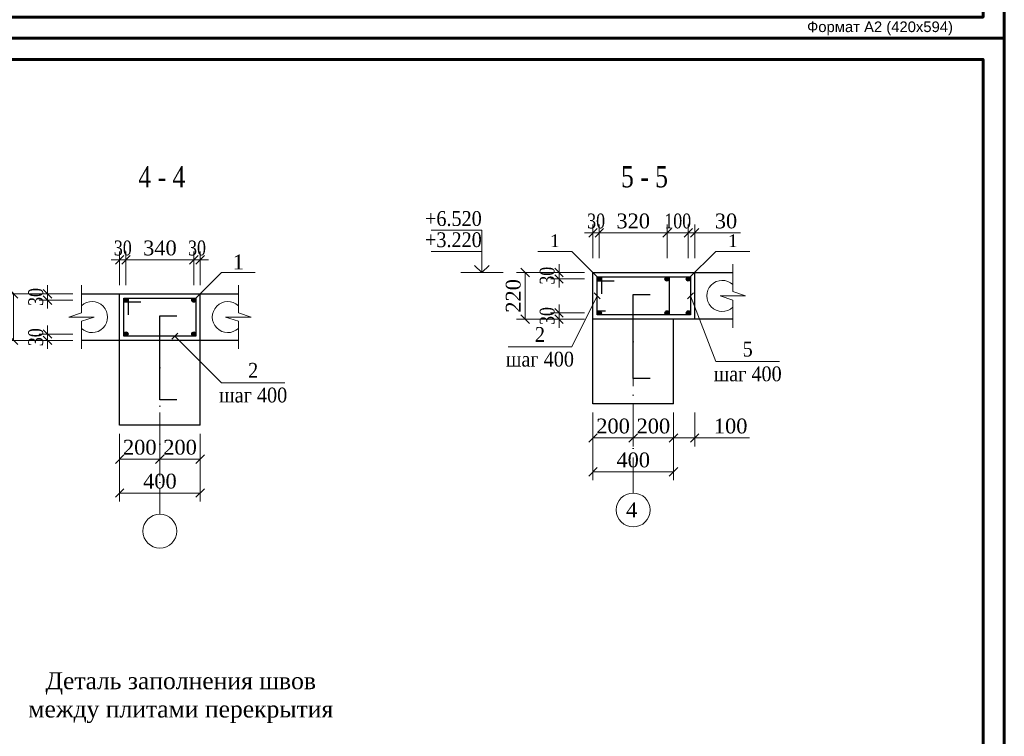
# Model space of a CAD drawing. Header units: millimetres. Extents: x 2063114 to 14983986, y -126020516 to 213791.
# Tile 496 of 656: x 2356568 to 2379792, y -652157 to -635253. Entities that reach past the tile are written whole.
import ezdxf

# ---------------------------------------------------------------- set-up
doc = ezdxf.new("R2010")
doc.units = ezdxf.units.MM
for name, pattern in [('ACAD_ISO04W100', [30, 24, -3, 0, -3]), ('ACAD_ISO10W100', [18, 12, -3, 0, -3]), ('HIDDEN', [0.375, 0.25, -0.125])]:
    doc.linetypes.add(name, pattern=pattern)
doc.layers.get('Defpoints').update_dxf_attribs({"color": 6, "lineweight": 35})
doc.layers.add('_print', color=6, linetype='Continuous', lineweight=60, plot=False)
for name, color, linetype, lineweight in [('оси', 22, 'ACAD_ISO04W100', 13), ('план', 7, 'Continuous', 20), ('раз.нар', 250, 'Continuous', 20), ('Текст', 7, 'Continuous', 15), ('Фундаменты', 252, 'Continuous', 25)]:
    doc.layers.add(name, color=color, linetype=linetype, lineweight=lineweight)
doc.styles.add('seviyorum', font='times.ttf')
doc.styles.get("Standard").update_dxf_attribs({"font": 'arial.ttf'})
doc.styles.add('standart QQL', font='times.ttf', dxfattribs={"height": 300})
doc.styles.add('TIMES', font='times.ttf')
doc.styles.add('TIMES NEW', font='times.ttf', dxfattribs={"height": 200})
doc.styles.add('Times New Roman', font='times.ttf')
doc.dimstyles.new('100$0', dxfattribs={"dimtxt": 300, "dimasz": 200, "dimexe": 200, "dimexo": 200, "dimgap": 100, "dimtad": 1, "dimtxsty": 'seviyorum', "dimblk": 'OBLIQUE', "dimcen": -200, "dimclrd": 256, "dimclre": 256, "dimclrt": 256, "dimadec": 0, "dimazin": 0, "dimtfac": 1, "dimtmove": 0, "dimatfit": 1, "dimldrblk": 'OPEN90', "dimfxl": 1, "dimlwd": -1, "dimlwe": -1, "dimarcsym": 0})

# ---------------------------------------------------------------- blocks, each defined once
blk = doc.blocks.new('_Oblique')
at = {"color": 0, "linetype": 'ByBlock', "lineweight": -2}
blk.add_line((-0.5, -0.5), (0.5, 0.5), dxfattribs=at)
blk = doc.blocks.new('*D1373')
at = {"layer": 'Defpoints', "color": 0, "linetype": 'Continuous', "lineweight": 30, "transparency": 16777216}
for p in [(2360675, -640918), (2359075, -641718), (2360675, -641718)]:
    blk.add_point(p, dxfattribs=at)
at = {"layer": 'план', "linetype": 'Continuous', "transparency": 16777216}
for p, q in [((2359075, -641518), (2359075, -640718)), ((2360675, -641518), (2360675, -640718)), ((2359075, -640918), (2360675, -640918))]:
    blk.add_line(p, q, dxfattribs=at)
at = {"layer": 'план', "linetype": 'Continuous', "transparency": 16777216, "xscale": 200, "yscale": 200, "zscale": 200, "rotation": 180}
blk.add_blockref('_Oblique', (2359075, -640918), dxfattribs=at)
at = {"layer": 'план', "linetype": 'Continuous', "transparency": 16777216, "xscale": 200, "yscale": 200, "zscale": 200}
blk.add_blockref('_Oblique', (2360675, -640918), dxfattribs=at)
at = {"layer": 'план', "linetype": 'Continuous', "lineweight": 30, "transparency": 16777216, "insert": (2359875, -640640), "char_height": 300, "attachment_point": 5, "style": 'standart QQL'}
blk.add_mtext('{\\H1.16667x;340}', dxfattribs=at)
blk = doc.blocks.new('_Open90')
at = {"color": 0, "linetype": 'ByBlock', "lineweight": -2}
for p, q in [((0, 0), (-1, 0)), ((-0.5, 0.5), (0, 0)), ((0, 0), (-0.5, -0.5))]:
    blk.add_line(p, q, dxfattribs=at)
blk = doc.blocks.new('*D1374')
at = {"layer": 'Defpoints', "color": 0, "linetype": 'Continuous', "lineweight": 30, "transparency": 16777216}
for p in [(2358925, -640918), (2358925, -641718), (2359075, -641718)]:
    blk.add_point(p, dxfattribs=at)
at = {"layer": 'план', "linetype": 'Continuous', "transparency": 16777216}
for p, q in [((2358925, -641518), (2358925, -640718)), ((2359075, -641518), (2359075, -640718)), ((2358925, -640918), (2358725, -640918)), ((2359075, -640918), (2358925, -640918)), ((2359075, -640918), (2359275, -640918))]:
    blk.add_line(p, q, dxfattribs=at)
at = {"layer": 'план', "linetype": 'Continuous', "transparency": 16777216, "xscale": 200, "yscale": 200, "zscale": 200}
blk.add_blockref('_Oblique', (2358925, -640918), dxfattribs=at)
at = {"layer": 'план', "linetype": 'Continuous', "transparency": 16777216, "xscale": 200, "yscale": 200, "zscale": 200, "rotation": 180}
blk.add_blockref('_Oblique', (2359075, -640918), dxfattribs=at)
at = {"layer": 'план', "linetype": 'Continuous', "lineweight": 30, "transparency": 16777216, "insert": (2359000, -640640), "char_height": 300, "attachment_point": 5, "style": 'standart QQL'}
blk.add_mtext('{\\H1.16667x;\\W0.8;30}', dxfattribs=at)
blk = doc.blocks.new('*D1375')
at = {"layer": 'Defpoints', "color": 0, "linetype": 'Continuous', "lineweight": 30, "transparency": 16777216}
for p in [(2360675, -640918), (2360675, -641718), (2360825, -641718)]:
    blk.add_point(p, dxfattribs=at)
at = {"layer": 'план', "linetype": 'Continuous', "transparency": 16777216}
for p, q in [((2360675, -641518), (2360675, -640718)), ((2360825, -641518), (2360825, -640718)), ((2360675, -640918), (2360475, -640918)), ((2360825, -640918), (2360675, -640918)), ((2360825, -640918), (2361025, -640918))]:
    blk.add_line(p, q, dxfattribs=at)
at = {"layer": 'план', "linetype": 'Continuous', "transparency": 16777216, "xscale": 200, "yscale": 200, "zscale": 200}
blk.add_blockref('_Oblique', (2360675, -640918), dxfattribs=at)
at = {"layer": 'план', "linetype": 'Continuous', "transparency": 16777216, "xscale": 200, "yscale": 200, "zscale": 200, "rotation": 180}
blk.add_blockref('_Oblique', (2360825, -640918), dxfattribs=at)
at = {"layer": 'план', "linetype": 'Continuous', "lineweight": 30, "transparency": 16777216, "insert": (2360750, -640640), "char_height": 300, "attachment_point": 5, "style": 'standart QQL'}
blk.add_mtext('{\\H1.16667x;\\W0.8;30}', dxfattribs=at)
blk = doc.blocks.new('*D1384')
at = {"layer": 'Defpoints', "color": 0, "linetype": 'Continuous', "lineweight": 30, "transparency": 16777216}
for p in [(2371839, -640281), (2370239, -641081), (2371839, -641081)]:
    blk.add_point(p, dxfattribs=at)
at = {"layer": 'план', "linetype": 'Continuous', "transparency": 16777216}
for p, q in [((2370239, -640881), (2370239, -640081)), ((2370239, -640281), (2371839, -640281)), ((2371839, -640881), (2371839, -640081))]:
    blk.add_line(p, q, dxfattribs=at)
at = {"layer": 'план', "linetype": 'Continuous', "transparency": 16777216, "xscale": 200, "yscale": 200, "zscale": 200, "rotation": 180}
blk.add_blockref('_Oblique', (2370239, -640281), dxfattribs=at)
at = {"layer": 'план', "linetype": 'Continuous', "transparency": 16777216, "xscale": 200, "yscale": 200, "zscale": 200}
blk.add_blockref('_Oblique', (2371839, -640281), dxfattribs=at)
at = {"layer": 'план', "linetype": 'Continuous', "lineweight": 30, "transparency": 16777216, "insert": (2371039, -640003), "char_height": 300, "attachment_point": 5, "style": 'standart QQL'}
blk.add_mtext('{\\H1.16667x;320}', dxfattribs=at)
blk = doc.blocks.new('*D1385')
at = {"layer": 'Defpoints', "color": 0, "linetype": 'Continuous', "lineweight": 30, "transparency": 16777216}
for p in [(2370089, -640281), (2370089, -641081), (2370239, -641081)]:
    blk.add_point(p, dxfattribs=at)
at = {"layer": 'план', "linetype": 'Continuous', "transparency": 16777216}
for p, q in [((2370089, -640281), (2369889, -640281)), ((2370089, -640881), (2370089, -640081)), ((2370239, -640281), (2370089, -640281)), ((2370239, -640881), (2370239, -640081)), ((2370239, -640281), (2370439, -640281))]:
    blk.add_line(p, q, dxfattribs=at)
at = {"layer": 'план', "linetype": 'Continuous', "transparency": 16777216, "xscale": 200, "yscale": 200, "zscale": 200}
blk.add_blockref('_Oblique', (2370089, -640281), dxfattribs=at)
at = {"layer": 'план', "linetype": 'Continuous', "transparency": 16777216, "xscale": 200, "yscale": 200, "zscale": 200, "rotation": 180}
blk.add_blockref('_Oblique', (2370239, -640281), dxfattribs=at)
at = {"layer": 'план', "linetype": 'Continuous', "lineweight": 30, "transparency": 16777216, "insert": (2370164, -640003), "char_height": 300, "attachment_point": 5, "style": 'standart QQL'}
blk.add_mtext('{\\H1.16667x;\\W0.8;30}', dxfattribs=at)
blk = doc.blocks.new('*D1386')
at = {"layer": 'Defpoints', "color": 0, "linetype": 'Continuous', "lineweight": 30, "transparency": 16777216}
for p in [(2371839, -640281), (2371839, -641081), (2372339, -641081)]:
    blk.add_point(p, dxfattribs=at)
at = {"layer": 'план', "linetype": 'Continuous', "transparency": 16777216}
for p, q in [((2371839, -640881), (2371839, -640081)), ((2372339, -640281), (2371839, -640281)), ((2372339, -640881), (2372339, -640081))]:
    blk.add_line(p, q, dxfattribs=at)
at = {"layer": 'план', "linetype": 'Continuous', "transparency": 16777216, "xscale": 200, "yscale": 200, "zscale": 200, "rotation": 180}
blk.add_blockref('_Oblique', (2371839, -640281), dxfattribs=at)
at = {"layer": 'план', "linetype": 'Continuous', "transparency": 16777216, "xscale": 200, "yscale": 200, "zscale": 200}
blk.add_blockref('_Oblique', (2372339, -640281), dxfattribs=at)
at = {"layer": 'план', "linetype": 'Continuous', "lineweight": 30, "transparency": 16777216, "insert": (2372089, -640003), "char_height": 300, "attachment_point": 5, "style": 'standart QQL'}
blk.add_mtext('{\\H1.16667x;\\W0.8;100}', dxfattribs=at)
blk = doc.blocks.new('*D1387')
at = {"layer": 'Defpoints', "color": 0, "linetype": 'Continuous', "lineweight": 30, "transparency": 16777216}
for p in [(2371989, -644318), (2372489, -644318), (2371989, -645118)]:
    blk.add_point(p, dxfattribs=at)
at = {"layer": 'план', "linetype": 'Continuous', "transparency": 16777216}
for p, q in [((2371989, -644518), (2371989, -645318)), ((2372489, -644518), (2372489, -645318)), ((2371989, -645118), (2371789, -645118)), ((2371989, -645118), (2372489, -645118)), ((2372489, -645118), (2373785, -645118))]:
    blk.add_line(p, q, dxfattribs=at)
at = {"layer": 'план', "linetype": 'Continuous', "transparency": 16777216, "xscale": 200, "yscale": 200, "zscale": 200}
blk.add_blockref('_Oblique', (2371989, -645118), dxfattribs=at)
at = {"layer": 'план', "linetype": 'Continuous', "transparency": 16777216, "xscale": 200, "yscale": 200, "zscale": 200, "rotation": 180}
blk.add_blockref('_Oblique', (2372489, -645118), dxfattribs=at)
at = {"layer": 'план', "linetype": 'Continuous', "lineweight": 30, "transparency": 16777216, "insert": (2373337, -644840), "char_height": 300, "attachment_point": 5, "style": 'standart QQL'}
blk.add_mtext('{\\H1.16667x;100}', dxfattribs=at)
blk = doc.blocks.new('*D1388')
at = {"layer": 'Defpoints', "color": 0, "linetype": 'Continuous', "lineweight": 30, "transparency": 16777216}
for p in [(2372339, -640281), (2372339, -641081), (2372489, -641081)]:
    blk.add_point(p, dxfattribs=at)
at = {"layer": 'план', "linetype": 'Continuous', "transparency": 16777216}
for p, q in [((2372339, -640281), (2372139, -640281)), ((2372339, -640881), (2372339, -640081)), ((2372339, -640281), (2372489, -640281)), ((2372489, -640881), (2372489, -640081)), ((2372489, -640281), (2373566, -640281))]:
    blk.add_line(p, q, dxfattribs=at)
at = {"layer": 'план', "linetype": 'Continuous', "transparency": 16777216, "xscale": 200, "yscale": 200, "zscale": 200}
blk.add_blockref('_Oblique', (2372339, -640281), dxfattribs=at)
at = {"layer": 'план', "linetype": 'Continuous', "transparency": 16777216, "xscale": 200, "yscale": 200, "zscale": 200, "rotation": 180}
blk.add_blockref('_Oblique', (2372489, -640281), dxfattribs=at)
at = {"layer": 'план', "linetype": 'Continuous', "lineweight": 30, "transparency": 16777216, "insert": (2373227, -640003), "char_height": 300, "attachment_point": 5, "style": 'standart QQL'}
blk.add_mtext('{\\H1.16667x;30}', dxfattribs=at)
blk = doc.blocks.new('*D1398')
at = {"layer": 'Defpoints', "color": 0, "linetype": 'Continuous', "lineweight": 30, "transparency": 16777216}
for p in [(2358925, -644818), (2359875, -644818), (2359875, -645618)]:
    blk.add_point(p, dxfattribs=at)
at = {"layer": 'план', "linetype": 'Continuous', "transparency": 16777216}
for p, q in [((2358925, -645018), (2358925, -645818)), ((2359875, -645018), (2359875, -645818)), ((2358925, -645618), (2359875, -645618))]:
    blk.add_line(p, q, dxfattribs=at)
at = {"layer": 'план', "linetype": 'Continuous', "transparency": 16777216, "xscale": 200, "yscale": 200, "zscale": 200, "rotation": 180}
blk.add_blockref('_Oblique', (2358925, -645618), dxfattribs=at)
at = {"layer": 'план', "linetype": 'Continuous', "transparency": 16777216, "xscale": 200, "yscale": 200, "zscale": 200}
blk.add_blockref('_Oblique', (2359875, -645618), dxfattribs=at)
at = {"layer": 'план', "linetype": 'Continuous', "lineweight": 30, "transparency": 16777216, "insert": (2359400, -645340), "char_height": 300, "attachment_point": 5, "style": 'standart QQL'}
blk.add_mtext('{\\H1.16667x;200}', dxfattribs=at)
blk = doc.blocks.new('*D1399')
at = {"layer": 'Defpoints', "color": 0, "linetype": 'Continuous', "lineweight": 30, "transparency": 16777216}
for p in [(2359875, -644818), (2360825, -644818), (2359875, -645618)]:
    blk.add_point(p, dxfattribs=at)
at = {"layer": 'план', "linetype": 'Continuous', "transparency": 16777216}
for p, q in [((2359875, -645018), (2359875, -645818)), ((2360825, -645018), (2360825, -645818)), ((2360825, -645618), (2359875, -645618))]:
    blk.add_line(p, q, dxfattribs=at)
at = {"layer": 'план', "linetype": 'Continuous', "transparency": 16777216, "xscale": 200, "yscale": 200, "zscale": 200, "rotation": 180}
blk.add_blockref('_Oblique', (2359875, -645618), dxfattribs=at)
at = {"layer": 'план', "linetype": 'Continuous', "transparency": 16777216, "xscale": 200, "yscale": 200, "zscale": 200}
blk.add_blockref('_Oblique', (2360825, -645618), dxfattribs=at)
at = {"layer": 'план', "linetype": 'Continuous', "lineweight": 30, "transparency": 16777216, "insert": (2360350, -645340), "char_height": 300, "attachment_point": 5, "style": 'standart QQL'}
blk.add_mtext('{\\H1.16667x;200}', dxfattribs=at)
blk = doc.blocks.new('*D1400')
at = {"layer": 'Defpoints', "color": 0, "linetype": 'Continuous', "lineweight": 30, "transparency": 16777216}
for p in [(2358925, -645618), (2360825, -645618), (2358925, -646418)]:
    blk.add_point(p, dxfattribs=at)
at = {"layer": 'план', "linetype": 'Continuous', "transparency": 16777216}
for p, q in [((2358925, -645818), (2358925, -646618)), ((2360825, -645818), (2360825, -646618)), ((2360825, -646418), (2358925, -646418))]:
    blk.add_line(p, q, dxfattribs=at)
at = {"layer": 'план', "linetype": 'Continuous', "transparency": 16777216, "xscale": 200, "yscale": 200, "zscale": 200, "rotation": 180}
blk.add_blockref('_Oblique', (2358925, -646418), dxfattribs=at)
at = {"layer": 'план', "linetype": 'Continuous', "transparency": 16777216, "xscale": 200, "yscale": 200, "zscale": 200}
blk.add_blockref('_Oblique', (2360825, -646418), dxfattribs=at)
at = {"layer": 'план', "linetype": 'Continuous', "lineweight": 30, "transparency": 16777216, "insert": (2359875, -646140), "char_height": 300, "attachment_point": 5, "style": 'standart QQL'}
blk.add_mtext('{\\H1.16667x;400}', dxfattribs=at)
blk = doc.blocks.new('*D1401')
at = {"layer": 'Defpoints', "color": 0, "linetype": 'Continuous', "lineweight": 30, "transparency": 16777216}
for p in [(2370089, -644318), (2371039, -644318), (2371039, -645118)]:
    blk.add_point(p, dxfattribs=at)
at = {"layer": 'план', "linetype": 'Continuous', "transparency": 16777216}
for p, q in [((2370089, -644518), (2370089, -645318)), ((2371039, -644518), (2371039, -645318)), ((2370089, -645118), (2371039, -645118))]:
    blk.add_line(p, q, dxfattribs=at)
at = {"layer": 'план', "linetype": 'Continuous', "transparency": 16777216, "xscale": 200, "yscale": 200, "zscale": 200, "rotation": 180}
blk.add_blockref('_Oblique', (2370089, -645118), dxfattribs=at)
at = {"layer": 'план', "linetype": 'Continuous', "transparency": 16777216, "xscale": 200, "yscale": 200, "zscale": 200}
blk.add_blockref('_Oblique', (2371039, -645118), dxfattribs=at)
at = {"layer": 'план', "linetype": 'Continuous', "lineweight": 30, "transparency": 16777216, "insert": (2370564, -644840), "char_height": 300, "attachment_point": 5, "style": 'standart QQL'}
blk.add_mtext('{\\H1.16667x;200}', dxfattribs=at)
blk = doc.blocks.new('*D1402')
at = {"layer": 'Defpoints', "color": 0, "linetype": 'Continuous', "lineweight": 30, "transparency": 16777216}
for p in [(2371039, -644318), (2371989, -644318), (2371039, -645118)]:
    blk.add_point(p, dxfattribs=at)
at = {"layer": 'план', "linetype": 'Continuous', "transparency": 16777216}
for p, q in [((2371039, -644518), (2371039, -645318)), ((2371989, -644518), (2371989, -645318)), ((2371989, -645118), (2371039, -645118))]:
    blk.add_line(p, q, dxfattribs=at)
at = {"layer": 'план', "linetype": 'Continuous', "transparency": 16777216, "xscale": 200, "yscale": 200, "zscale": 200, "rotation": 180}
blk.add_blockref('_Oblique', (2371039, -645118), dxfattribs=at)
at = {"layer": 'план', "linetype": 'Continuous', "transparency": 16777216, "xscale": 200, "yscale": 200, "zscale": 200}
blk.add_blockref('_Oblique', (2371989, -645118), dxfattribs=at)
at = {"layer": 'план', "linetype": 'Continuous', "lineweight": 30, "transparency": 16777216, "insert": (2371514, -644840), "char_height": 300, "attachment_point": 5, "style": 'standart QQL'}
blk.add_mtext('{\\H1.16667x;200}', dxfattribs=at)
blk = doc.blocks.new('*D1403')
at = {"layer": 'Defpoints', "color": 0, "linetype": 'Continuous', "lineweight": 30, "transparency": 16777216}
for p in [(2370089, -645118), (2371989, -645118), (2370089, -645918)]:
    blk.add_point(p, dxfattribs=at)
at = {"layer": 'план', "linetype": 'Continuous', "transparency": 16777216}
for p, q in [((2370089, -645318), (2370089, -646118)), ((2371989, -645318), (2371989, -646118)), ((2371989, -645918), (2370089, -645918))]:
    blk.add_line(p, q, dxfattribs=at)
at = {"layer": 'план', "linetype": 'Continuous', "transparency": 16777216, "xscale": 200, "yscale": 200, "zscale": 200, "rotation": 180}
blk.add_blockref('_Oblique', (2370089, -645918), dxfattribs=at)
at = {"layer": 'план', "linetype": 'Continuous', "transparency": 16777216, "xscale": 200, "yscale": 200, "zscale": 200}
blk.add_blockref('_Oblique', (2371989, -645918), dxfattribs=at)
at = {"layer": 'план', "linetype": 'Continuous', "lineweight": 30, "transparency": 16777216, "insert": (2371039, -645640), "char_height": 300, "attachment_point": 5, "style": 'standart QQL'}
blk.add_mtext('{\\H1.16667x;400}', dxfattribs=at)
blk = doc.blocks.new('*D1410')
at = {"layer": 'Defpoints', "color": 0, "linetype": 'Continuous', "lineweight": 30, "transparency": 16777216}
for p in [(2357225, -642818), (2358025, -642668), (2358025, -642818)]:
    blk.add_point(p, dxfattribs=at)
at = {"layer": 'план', "linetype": 'Continuous', "transparency": 16777216}
for p, q in [((2357225, -642668), (2357225, -642468)), ((2357825, -642668), (2357025, -642668)), ((2357825, -642818), (2357025, -642818)), ((2357225, -642668), (2357225, -642818)), ((2357225, -642818), (2357225, -643018))]:
    blk.add_line(p, q, dxfattribs=at)
at = {"layer": 'план', "linetype": 'Continuous', "transparency": 16777216, "xscale": 200, "yscale": 200, "zscale": 200}
for p, rotation in [((2357225, -642668), 270), ((2357225, -642818), 90)]:
    blk.add_blockref('_Oblique', p, dxfattribs=dict(at, rotation=rotation))
at = {"layer": 'план', "linetype": 'Continuous', "lineweight": 30, "transparency": 16777216, "insert": (2356947, -642743), "char_height": 300, "attachment_point": 5, "rotation": 90, "style": 'standart QQL'}
blk.add_mtext('{\\H1.16667x;\\W0.8;30}', dxfattribs=at)
blk = doc.blocks.new('*D1411')
at = {"layer": 'Defpoints', "color": 0, "linetype": 'Continuous', "lineweight": 30, "transparency": 16777216}
for p in [(2357225, -641868), (2358025, -641718), (2358025, -641868)]:
    blk.add_point(p, dxfattribs=at)
at = {"layer": 'план', "linetype": 'Continuous', "transparency": 16777216}
for p, q in [((2357225, -641718), (2357225, -641518)), ((2357825, -641718), (2357025, -641718)), ((2357825, -641868), (2357025, -641868)), ((2357225, -641718), (2357225, -641868)), ((2357225, -641868), (2357225, -642068))]:
    blk.add_line(p, q, dxfattribs=at)
at = {"layer": 'план', "linetype": 'Continuous', "transparency": 16777216, "xscale": 200, "yscale": 200, "zscale": 200}
for p, rotation in [((2357225, -641718), 270), ((2357225, -641868), 90)]:
    blk.add_blockref('_Oblique', p, dxfattribs=dict(at, rotation=rotation))
at = {"layer": 'план', "linetype": 'Continuous', "lineweight": 30, "transparency": 16777216, "insert": (2356947, -641793), "char_height": 300, "attachment_point": 5, "rotation": 90, "style": 'standart QQL'}
blk.add_mtext('{\\H1.16667x;\\W0.8;30}', dxfattribs=at)
blk = doc.blocks.new('*D1412')
at = {"layer": 'Defpoints', "color": 0, "linetype": 'Continuous', "lineweight": 30, "transparency": 16777216}
for p in [(2357225, -641718), (2356425, -642818), (2357225, -642818)]:
    blk.add_point(p, dxfattribs=at)
at = {"layer": 'план', "linetype": 'Continuous', "transparency": 16777216}
for p, q in [((2357025, -641718), (2356225, -641718)), ((2356425, -641718), (2356425, -642818)), ((2357025, -642818), (2356225, -642818))]:
    blk.add_line(p, q, dxfattribs=at)
at = {"layer": 'план', "linetype": 'Continuous', "transparency": 16777216, "xscale": 200, "yscale": 200, "zscale": 200}
for p, rotation in [((2356425, -641718), 90), ((2356425, -642818), 270)]:
    blk.add_blockref('_Oblique', p, dxfattribs=dict(at, rotation=rotation))
at = {"layer": 'план', "linetype": 'Continuous', "lineweight": 30, "transparency": 16777216, "insert": (2356147, -642268), "char_height": 300, "attachment_point": 5, "rotation": 90, "style": 'standart QQL'}
blk.add_mtext('{\\H1.16667x;220}', dxfattribs=at)
blk = doc.blocks.new('*D1413')
at = {"layer": 'Defpoints', "color": 0, "linetype": 'Continuous', "lineweight": 30, "transparency": 16777216}
for p in [(2369289, -642318), (2370089, -642168), (2370089, -642318)]:
    blk.add_point(p, dxfattribs=at)
at = {"layer": 'план', "linetype": 'Continuous', "transparency": 16777216}
for p, q in [((2369289, -642168), (2369289, -641968)), ((2369889, -642168), (2369089, -642168)), ((2369889, -642318), (2369089, -642318)), ((2369289, -642168), (2369289, -642318)), ((2369289, -642318), (2369289, -642518))]:
    blk.add_line(p, q, dxfattribs=at)
at = {"layer": 'план', "linetype": 'Continuous', "transparency": 16777216, "xscale": 200, "yscale": 200, "zscale": 200}
for p, rotation in [((2369289, -642168), 270), ((2369289, -642318), 90)]:
    blk.add_blockref('_Oblique', p, dxfattribs=dict(at, rotation=rotation))
at = {"layer": 'план', "linetype": 'Continuous', "lineweight": 30, "transparency": 16777216, "insert": (2369011, -642243), "char_height": 300, "attachment_point": 5, "rotation": 90, "style": 'standart QQL'}
blk.add_mtext('{\\H1.16667x;\\W0.8;30}', dxfattribs=at)
blk = doc.blocks.new('*D1414')
at = {"layer": 'Defpoints', "color": 0, "linetype": 'Continuous', "lineweight": 30, "transparency": 16777216}
for p in [(2370089, -641218), (2369289, -641368), (2370089, -641368)]:
    blk.add_point(p, dxfattribs=at)
at = {"layer": 'план', "linetype": 'Continuous', "transparency": 16777216}
for p, q in [((2369889, -641218), (2369089, -641218)), ((2369289, -641218), (2369289, -641018)), ((2369289, -641218), (2369289, -641368)), ((2369889, -641368), (2369089, -641368)), ((2369289, -641368), (2369289, -641568))]:
    blk.add_line(p, q, dxfattribs=at)
at = {"layer": 'план', "linetype": 'Continuous', "transparency": 16777216, "xscale": 200, "yscale": 200, "zscale": 200}
for p, rotation in [((2369289, -641218), 270), ((2369289, -641368), 90)]:
    blk.add_blockref('_Oblique', p, dxfattribs=dict(at, rotation=rotation))
at = {"layer": 'план', "linetype": 'Continuous', "lineweight": 30, "transparency": 16777216, "insert": (2369011, -641293), "char_height": 300, "attachment_point": 5, "rotation": 90, "style": 'standart QQL'}
blk.add_mtext('{\\H1.16667x;\\W0.8;30}', dxfattribs=at)
blk = doc.blocks.new('*D1415')
at = {"layer": 'Defpoints', "color": 0, "linetype": 'Continuous', "lineweight": 30, "transparency": 16777216}
for p in [(2369289, -641218), (2368489, -642318), (2369289, -642318)]:
    blk.add_point(p, dxfattribs=at)
at = {"layer": 'план', "linetype": 'Continuous', "transparency": 16777216}
for p, q in [((2369089, -641218), (2368289, -641218)), ((2368489, -641218), (2368489, -642318)), ((2369089, -642318), (2368289, -642318))]:
    blk.add_line(p, q, dxfattribs=at)
at = {"layer": 'план', "linetype": 'Continuous', "transparency": 16777216, "xscale": 200, "yscale": 200, "zscale": 200}
for p, rotation in [((2368489, -641218), 90), ((2368489, -642318), 270)]:
    blk.add_blockref('_Oblique', p, dxfattribs=dict(at, rotation=rotation))
at = {"layer": 'план', "linetype": 'Continuous', "lineweight": 30, "transparency": 16777216, "insert": (2368211, -641768), "char_height": 300, "attachment_point": 5, "rotation": 90, "style": 'standart QQL'}
blk.add_mtext('{\\H1.16667x;220}', dxfattribs=at)
blk = doc.blocks.new('*U1590')
at = {"color": 0, "ltscale": 25}
blk.add_lwpolyline([(-59400, 42000), (0, 42000), (0, 0), (-59400, 0)], close=True, dxfattribs=at)
at = {"color": 0, "lineweight": 60, "ltscale": 25}
blk.add_lwpolyline([(-57400, 41500), (-500, 41500), (-500, 500), (-57400, 500)], close=True, dxfattribs=at)
at = {"color": 0, "insert": (-2932, 396), "char_height": 250, "width": 4526.16, "attachment_point": 2}
blk.add_mtext('Формат А2 (420х594)', dxfattribs=at)

msp = doc.modelspace()

# ---------------------------------------------------------------- hatches: boundary and pattern name
at = {"layer": 'Фундаменты', "linetype": 'Continuous', "lineweight": 30}
h = msp.add_hatch(color=222, dxfattribs=at)
h.dxf.hatch_style = 1
h.paths.add_polyline_path([(2370188.73588, -641368.0966, 1), (2370288.73588, -641368.0966, 1)])
h = msp.add_hatch(color=222, dxfattribs=at)
h.dxf.hatch_style = 1
h.paths.add_polyline_path([(2371888.73588, -641368.0966, -1), (2371788.73588, -641368.0966, -1)])
h = msp.add_hatch(color=222, dxfattribs=at)
h.dxf.hatch_style = 1
h.paths.add_polyline_path([(2372388.73588, -641368.0966, -1), (2372288.73588, -641368.0966, -1)])
h = msp.add_hatch(color=222, dxfattribs=at)
h.dxf.hatch_style = 1
h.paths.add_polyline_path([(2359025.12339, -641868.0966, 1), (2359125.12339, -641868.0966, 1)])
h = msp.add_hatch(color=222, dxfattribs=at)
h.dxf.hatch_style = 1
h.paths.add_polyline_path([(2360725.12339, -641868.0966, -1), (2360625.12339, -641868.0966, -1)])
h = msp.add_hatch(color=222, dxfattribs=at)
h.dxf.hatch_style = 1
h.paths.add_polyline_path([(2370188.73588, -642168.0966, -1), (2370288.73588, -642168.0966, -1)])
h = msp.add_hatch(color=222, dxfattribs=at)
h.dxf.hatch_style = 1
h.paths.add_polyline_path([(2371888.73588, -642168.0966, 1), (2371788.73588, -642168.0966, 1)])
h = msp.add_hatch(color=222, dxfattribs=at)
h.dxf.hatch_style = 1
h.paths.add_polyline_path([(2372388.73588, -642168.0966, 1), (2372288.73588, -642168.0966, 1)])
h = msp.add_hatch(color=222, dxfattribs=at)
h.dxf.hatch_style = 1
h.paths.add_polyline_path([(2359025.12339, -642668.0966, -1), (2359125.12339, -642668.0966, -1)])
h = msp.add_hatch(color=222, dxfattribs=at)
h.dxf.hatch_style = 1
h.paths.add_polyline_path([(2360725.12339, -642668.0966, 1), (2360625.12339, -642668.0966, 1)])

# ---------------------------------------------------------------- linework, layer by layer
at = {"layer": '_print', "ltscale": 100}
for points in [[(2379792.08613, -635691.31434), (2320392.08613, -635691.31434), (2320392.08613, -593691.31434), (2379792.08613, -593691.31434)], [(2379792.08613, -677691.31434), (2320392.08613, -677691.31434), (2320392.08613, -635691.31434), (2379792.08613, -635691.31434)]]:
    msp.add_lwpolyline(points, close=True, dxfattribs=at)
at = {"layer": 'план', "color": 7, "linetype": 'Continuous', "lineweight": 20}
msp.add_lwpolyline([(2366269.45149, -640718.09679), (2367469.45149, -640718.09679), (2367469.45137, -641218.09673), (2367297.44004, -641047.3342), (2367469.45137, -641218.09673), (2367641.46294, -641047.3342), (2367469.45149, -641218.09685), (2366969.45149, -641218.0966), (2367969.45149, -641218.0966)], dxfattribs=at)
at = {"layer": 'Текст', "color": 4, "linetype": 'ACAD_ISO10W100', "lineweight": 15, "ltscale": 70}
msp.add_line((2371038.73588, -646418.0966), (2371038.73588, -642318.0966), dxfattribs=at)
at = {"layer": 'Текст', "color": 4, "linetype": 'ACAD_ISO10W100', "lineweight": 15, "ltscale": 50}
msp.add_line((2359875.12339, -646918.0966), (2359875.12339, -642818.0966), dxfattribs=at)
at = {"layer": 'Текст', "color": 241, "lineweight": 25}
msp.add_lwpolyline([(2370588.73588, -641418.0966), (2370188.73588, -641418.0966), (2370188.73588, -641318.0966), (2371888.73588, -641318.0966), (2371888.73588, -642218.0966), (2370188.73588, -642218.0966), (2370188.73588, -641318.0966), (2370288.73588, -641318.0966), (2370288.73588, -641718.0966)], dxfattribs=at)
at = {"layer": 'Текст', "color": 241, "lineweight": 30}
msp.add_lwpolyline([(2359425.12339, -641918.0966), (2359025.12339, -641918.0966), (2359025.12339, -641818.0966), (2360725.12339, -641818.0966), (2360725.12339, -642718.0966), (2359025.12339, -642718.0966), (2359025.12339, -641818.0966), (2359125.12339, -641818.0966), (2359125.12339, -642218.0966)], dxfattribs=at)
at = {"layer": 'Фундаменты', "color": 7, "linetype": 'Continuous', "lineweight": 30}
for p, q in [((2370088.73588, -641218.0966), (2373388.73588, -641218.0966)), ((2370088.73588, -644318.0966), (2370088.73588, -641218.0966)), ((2372488.73588, -642318.0966), (2372488.73588, -641218.0966)), ((2358025.12339, -641718.0966), (2361725.12339, -641718.0966)), ((2358925.12339, -644818.0966), (2358925.12339, -641718.0966)), ((2360825.12339, -644818.0966), (2360825.12339, -641718.0966)), ((2370118.02521, -641697.38593), (2370259.44656, -641838.80728)), ((2372459.44656, -641697.38593), (2372318.02521, -641838.80728)), ((2373388.73588, -642318.0966), (2370088.73588, -642318.0966)), ((2371988.73588, -644318.0966), (2371988.73588, -642318.0966)), ((2361725.12339, -642818.0966), (2358025.12339, -642818.0966)), ((2360295.83407, -642647.38593), (2360154.41271, -642788.80728)), ((2371988.73588, -644318.0966), (2370088.73588, -644318.0966)), ((2360825.12339, -644818.0966), (2358925.12339, -644818.0966))]:
    msp.add_line(p, q, dxfattribs=at)
at = {"layer": 'Фундаменты', "color": 7, "linetype": 'Continuous', "lineweight": 20}
for points in [[(2367469.45212, -641218.09623), (2367469.45212, -640218.09623), (2366269.45212, -640218.09623)], [(2368788.73588, -640718.0966), (2369588.73588, -640718.0966), (2370238.73588, -641368.0966)], [(2373788.73588, -640718.0966), (2372988.73588, -640718.0966), (2372338.73588, -641368.0966)], [(2362125.12339, -641218.0966), (2361325.12339, -641218.0966), (2360675.12339, -641868.0966)], [(2373388.73588, -642518.0966), (2373388.73588, -641868.0966), (2373088.73588, -641768.0966), (2373688.73588, -641768.0966), (2373388.73588, -641668.0966), (2373388.73588, -641018.0966)], [(2358025.12339, -643018.0966), (2358025.12339, -642368.0966), (2358325.12339, -642268.0966), (2357725.12339, -642268.0966), (2358025.12339, -642168.0966), (2358025.12339, -641518.0966)], [(2361725.12339, -643018.0966), (2361725.12339, -642368.0966), (2361425.12339, -642268.0966), (2362025.12339, -642268.0966), (2361725.12339, -642168.0966), (2361725.12339, -641518.0966)], [(2368088.73588, -642971.32512), (2369588.73588, -642971.32512), (2370188.73588, -641768.0966)], [(2374488.73588, -643318.0966), (2372988.73588, -643318.0966), (2372388.73588, -641768.0966)], [(2362825.12339, -643818.0966), (2361325.12339, -643818.0966), (2360225.12339, -642718.0966)]]:
    msp.add_lwpolyline(points, dxfattribs=at)
at = {"layer": 'Фундаменты', "color": 5, "linetype": 'Continuous', "lineweight": 30}
msp.add_lwpolyline([(2370388.73588, -641418.0966), (2370188.73588, -641418.0966), (2370188.73588, -641318.0966), (2372388.73588, -641318.0966), (2372388.73588, -642218.0966), (2370188.73588, -642218.0966), (2370188.73588, -642118.0966), (2370388.73588, -642118.0966)], dxfattribs=at)
at = {"layer": 'Фундаменты', "color": 7, "linetype": 'HIDDEN', "lineweight": 30, "ltscale": 50}
for points in [[(2371438.73588, -643718.0966), (2371038.73588, -643718.0966), (2371038.73588, -641738.0966), (2371438.73588, -641738.0966)], [(2360275.12339, -644218.0966), (2359875.12339, -644218.0966), (2359875.12339, -642238.0966), (2360275.12339, -642238.0966)]]:
    msp.add_lwpolyline(points, dxfattribs=at)
at = {"layer": 'Фундаменты', "color": 222, "linetype": 'Continuous', "lineweight": 30}
for centre in [(2370238.73588, -641368.0966), (2371838.73588, -641368.0966), (2372338.73588, -641368.0966), (2359075.12339, -641868.0966), (2360675.12339, -641868.0966), (2370238.73588, -642168.0966), (2371838.73588, -642168.0966), (2372338.73588, -642168.0966), (2359075.12339, -642668.0966), (2360675.12339, -642668.0966)]:
    msp.add_circle(centre, 50, dxfattribs=at)
at = {"layer": 'Фундаменты', "color": 7, "linetype": 'Continuous', "lineweight": 20}
for centre in [(2371038.73588, -646818.0966), (2359875.12339, -647318.0966)]:
    msp.add_circle(centre, 400, dxfattribs=at)
for centre, start, end in [((2373138.73588, -641768.0966), 46.769779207, 313.230220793), ((2358275.12339, -642268.0966), 226.769779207, 133.230220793), ((2361475.12339, -642268.0966), 46.769779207, 313.230220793)]:
    msp.add_arc(centre, 365, start, end, dxfattribs=at)

# ---------------------------------------------------------------- block references
for p in [(2379792.08613, -635691.31434), (2379792.08613, -677691.31434)]:
    msp.add_blockref('*U1590', p)

# ---------------------------------------------------------------- texts
at = {"layer": 'оси', "color": 7, "linetype": 'ByBlock', "lineweight": 30, "style": 'TIMES NEW', "width": 0.9}
for s, p in [('+6.520', (2366128.11472, -640118.09641)), ('+3.220', (2366128.11472, -640618.09679))]:
    msp.add_text(s, height=350, dxfattribs=at).set_placement(p)
at = {"layer": 'оси', "color": 7, "linetype": 'ByBlock', "lineweight": 30, "insert": (2361725.12339, -640968.0966), "char_height": 350, "attachment_point": 5, "style": 'TIMES NEW'}
msp.add_mtext('1', dxfattribs=at)
at = {"layer": 'раз.нар', "color": 0, "linetype": 'ByBlock', "style": 'seviyorum'}
msp.add_text('4', height=350, dxfattribs=at).set_placement((2370869.75483, -646991.27176))
at = {"layer": 'Фундаменты', "color": 7, "linetype": 'Continuous', "lineweight": 30, "attachment_point": 5}
for s, insert, char_height, style in [('{\\W0.8;4 - 4}', (2359920.50308, -638960.65627), 500, 'Times New Roman'), ('{\\W0.8;5 - 5}', (2371305.21189, -638960.65627), 500, 'Times New Roman'), ('1', (2369188.73588, -640468.0966), 300, 'TIMES NEW'), ('1', (2373388.73588, -640468.0966), 300, 'TIMES NEW'), ('{\\W0.9;2\\Pшаг 400}', (2368838.73588, -642971.32512), 350, 'TIMES NEW'), ('{\\W0.9;5\\Pшаг 400}', (2373738.73588, -643318.0966), 350, 'TIMES NEW'), ('{\\W0.9;2\\Pшаг 400}', (2362075.12339, -643818.0966), 350, 'TIMES NEW'), ('Деталь заполнения швов\\Pмежду плитами перекрытия ', (2360367.09788, -651245.49226), 400, 'TIMES')]:
    msp.add_mtext(s, dxfattribs=dict(at, insert=insert, char_height=char_height, style=style))

# ---------------------------------------------------------------- dimensions: what is measured, and where the dimension line sits
at = {"layer": 'план', "color": 7, "linetype": 'Continuous', "lineweight": 30}
for base, p1, p2, text, picture, middle in [((2370088.73588, -640281.21497), (2370238.73588, -641081.21497), (2370088.73588, -641081.21497), '{\\H1.16667x;\\W0.8;30}', '*D1385', (2370163.73588, -640281.21497)), ((2371838.73588, -640281.21497), (2372338.73588, -641081.21497), (2371838.73588, -641081.21497), '{\\H1.16667x;\\W0.8;100}', '*D1386', (2372088.73588, -640281.21497)), ((2372338.73588, -640281.21497), (2372488.73588, -641081.21497), (2372338.73588, -641081.21497), '{\\H1.16667x;30}', '*D1388', (2373227.45322, -640281.21497)), ((2358925.12339, -640918.0966), (2359075.12339, -641718.0966), (2358925.12339, -641718.0966), '{\\H1.16667x;\\W0.8;30}', '*D1374', (2359000.12339, -640918.0966)), ((2360675.12339, -640918.0966), (2360825.12339, -641718.0966), (2360675.12339, -641718.0966), '{\\H1.16667x;\\W0.8;30}', '*D1375', (2360750.12339, -640918.0966))]:
    dim = msp.add_linear_dim(base=base, p1=p1, p2=p2, text=text, dimstyle='100$0', override={"dimtxt": 350, "dimtxsty": 'standart QQL'}, dxfattribs=at)
    dim.commit()
    dim.dimension.update_dxf_attribs({"geometry": picture, "text_midpoint": middle, "dimtype": 160})
for base, p1, p2, text, picture, middle in [((2371838.73588, -640281.21497), (2370238.73588, -641081.21497), (2371838.73588, -641081.21497), '{\\H1.16667x;320}', '*D1384', (2371038.73588, -640003.18635)), ((2360675.12339, -640918.0966), (2359075.12339, -641718.0966), (2360675.12339, -641718.0966), '{\\H1.16667x;340}', '*D1373', (2359875.12339, -640640.06798)), ((2371038.73588, -645118.0966), (2370088.73588, -644318.0966), (2371038.73588, -644318.0966), '{\\H1.16667x;200}', '*D1401', (2370563.73588, -644840.06798)), ((2359875.12339, -645618.0966), (2358925.12339, -644818.0966), (2359875.12339, -644818.0966), '{\\H1.16667x;200}', '*D1398', (2359400.12339, -645340.06798))]:
    dim = msp.add_linear_dim(base=base, p1=p1, p2=p2, text=text, dimstyle='100$0', override={"dimtxt": 350, "dimtxsty": 'standart QQL'}, dxfattribs=at)
    dim.commit()
    dim.dimension.update_dxf_attribs({"geometry": picture, "text_midpoint": middle})
for base, p1, p2, angle, text, picture, middle in [((2368488.73588, -642318.0966), (2369288.73588, -641218.0966), (2369288.73588, -642318.0966), 90, '{\\H1.16667x;220}', '*D1415', (2368488.73588, -641768.0966)), ((2369288.73588, -641368.0966), (2370088.73588, -641218.0966), (2370088.73588, -641368.0966), 90, '{\\H1.16667x;\\W0.8;30}', '*D1414', (2369288.73588, -641293.0966)), ((2356425.12339, -642818.0966), (2357225.12339, -641718.0966), (2357225.12339, -642818.0966), 90, '{\\H1.16667x;220}', '*D1412', (2356425.12339, -642268.0966)), ((2357225.12339, -641868.0966), (2358025.12339, -641718.0966), (2358025.12339, -641868.0966), 90, '{\\H1.16667x;\\W0.8;30}', '*D1411', (2357225.12339, -641793.0966)), ((2369288.73588, -642318.0966), (2370088.73588, -642168.0966), (2370088.73588, -642318.0966), 90, '{\\H1.16667x;\\W0.8;30}', '*D1413', (2369288.73588, -642243.0966)), ((2357225.12339, -642818.0966), (2358025.12339, -642668.0966), (2358025.12339, -642818.0966), 90, '{\\H1.16667x;\\W0.8;30}', '*D1410', (2357225.12339, -642743.0966)), ((2371988.73588, -645118.0966), (2372488.73588, -644318.0966), (2371988.73588, -644318.0966), 180, '{\\H1.16667x;100}', '*D1387', (2373336.84431, -645118.0966))]:
    dim = msp.add_linear_dim(base=base, p1=p1, p2=p2, angle=angle, text=text, dimstyle='100$0', override={"dimtxt": 350, "dimtxsty": 'standart QQL'}, dxfattribs=at)
    dim.commit()
    dim.dimension.update_dxf_attribs({"geometry": picture, "text_midpoint": middle, "dimtype": 160})
for base, p1, p2, text, picture, middle in [((2371038.73588, -645118.0966), (2371988.73588, -644318.0966), (2371038.73588, -644318.0966), '{\\H1.16667x;200}', '*D1402', (2371513.73588, -644840.06798)), ((2359875.12339, -645618.0966), (2360825.12339, -644818.0966), (2359875.12339, -644818.0966), '{\\H1.16667x;200}', '*D1399', (2360350.12339, -645340.06798)), ((2370088.73588, -645918.0966), (2371988.73588, -645118.0966), (2370088.73588, -645118.0966), '{\\H1.16667x;400}', '*D1403', (2371038.73588, -645640.06798)), ((2358925.12339, -646418.0966), (2360825.12339, -645618.0966), (2358925.12339, -645618.0966), '{\\H1.16667x;400}', '*D1400', (2359875.12339, -646140.06798))]:
    dim = msp.add_linear_dim(base=base, p1=p1, p2=p2, angle=180, text=text, dimstyle='100$0', override={"dimtxt": 350, "dimtxsty": 'standart QQL'}, dxfattribs=at)
    dim.commit()
    dim.dimension.update_dxf_attribs({"geometry": picture, "text_midpoint": middle})

doc.saveas('drawing.dxf')
